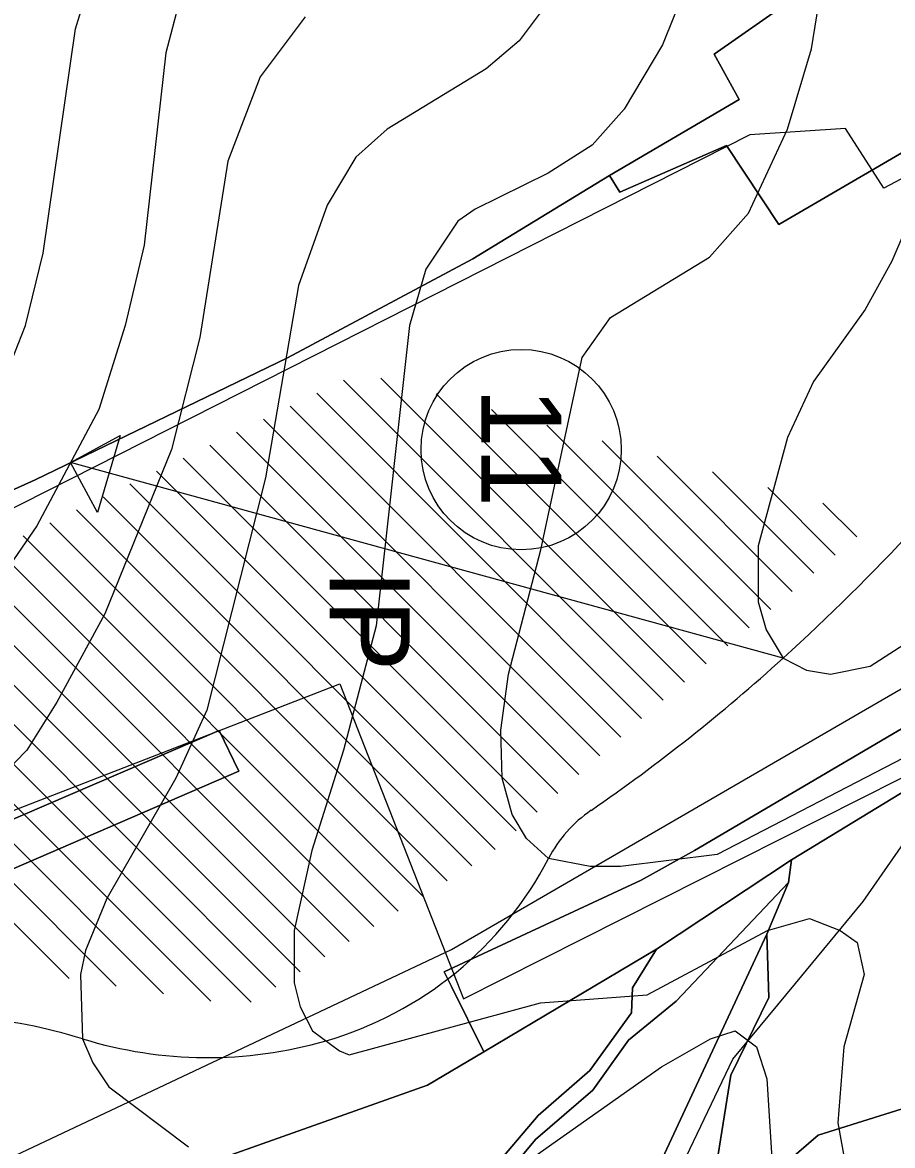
# Model space of a CAD drawing. Extents: x -510989 to -501240, y -1184665 to -1176098.
# Drawn here: x -509130.9 to -508913.6, y -1179290.6 to -1179010.4 of the extents above; entities that cross this region are included whole.
import ezdxf

# ---------------------------------------------------------------- set-up
doc = ezdxf.new("R2010")
doc.units = 0
for name, color, linetype in [('lesni_pozemek', 7, 'Continuous'), ('NAVRH_interakcni_prvky', 7, 'Continuous'), ('NAVRH_rozvodnice', 7, 'Continuous'), ('orna_puda', 7, 'Continuous'), ('ostatni_plocha_x_neplodna_puda', 7, 'Continuous'), ('ostatni_plocha_x_ostatni_komunikace', 7, 'Continuous'), ('STAV_erozne_ohrozene_plochy', 7, 'Continuous'), ('STAV_odtokove_linie', 7, 'Continuous'), ('STAV_systematicke_odvodneni', 7, 'Continuous'), ('STAV_vyrazne_udolnice', 7, 'Continuous'), ('trvaly_travni_porost', 7, 'Continuous'), ('vrstevnice_01', 7, 'Continuous'), ('vrstevnice_02', 7, 'Continuous')]:
    doc.layers.add(name, color=color, linetype=linetype)

msp = doc.modelspace()

# ---------------------------------------------------------------- linework, layer by layer
at = {"layer": 'lesni_pozemek'}
for points in [[(-508864.4, -1178955.87), (-508862.04, -1178954.97), (-508835.1, -1178998.59), (-508900.29, -1179036.49), (-508941.99, -1179060.82), (-508955.06, -1179041.13), (-508981.68, -1179052.74), (-508984.27, -1179048.63), (-508951.95, -1179029.63), (-508958.12, -1179018.3), (-508920.06, -1178991.6)], [(-508782.97, -1179140.01), (-508801.27, -1179151.69), (-508813.83, -1179164.87), (-508835.52, -1179196.99), (-508826.67, -1179217.53), (-508818.83, -1179228.85), (-508851, -1179251.48), (-508870.07, -1179264.89), (-508904.41, -1179287.59), (-508929.85, -1179307.42), (-508960, -1179330.91), (-508958.72, -1179310.91), (-508932.22, -1179288.07), (-508909.87, -1179281.03), (-508901.7, -1179270), (-508891.13, -1179223.99), (-508903.93, -1179198.15), (-508900.07, -1179195.8), (-508839.52, -1179165.73), (-508783.82, -1179133.81)]]:
    msp.add_lwpolyline(points, close=True, dxfattribs=at)
at = {"layer": 'NAVRH_interakcni_prvky'}
msp.add_lwpolyline([(-509177.93, -1179117.39), (-509138.63, -1179209.09), (-509051.61, -1179175.4), (-509020.73, -1179254), (-508901.9, -1179194.12)], dxfattribs=at)
at = {"layer": 'NAVRH_rozvodnice'}
for centre, radius, start, end in [((-509302.75, -1178770.29), 538.42, 312.2249, 322.0375), ((-509247.68, -1178830.97), 456.48, 304.5363, 312.2249), ((-508970.08, -1179234.33), 33.18, 124.5363, 152.4721), ((-509080.48, -1179176.79), 91.32, 286.172, 332.4721), ((-509155.72, -1179393.31), 135.3, 72.8866, 96.9373), ((-509084.64, -1179162.45), 106.25, 252.8866, 286.172)]:
    msp.add_arc(centre, radius, start, end, dxfattribs=at)
at = {"layer": 'orna_puda'}
for points in [[(-509191.54, -1179153.27), (-509127.72, -1179124.5), (-509064.66, -1179094.07), (-509018.45, -1179069.35), (-508984.27, -1179048.63), (-508981.68, -1179052.74), (-508955.06, -1179041.13), (-508941.99, -1179060.82), (-508900.29, -1179036.49)], [(-508887.74, -1179172.78), (-508963.03, -1179217.01), (-508976.41, -1179224.42), (-509025.54, -1179247.32), (-509023.73, -1179250.99), (-509015.7, -1179267.23), (-509029.73, -1179275.57), (-509096.81, -1179299.39), (-509230.1, -1179342.45)], [(-509210.24, -1179254.85), (-509076.81, -1179197.19), (-509081.74, -1179187.06), (-509180.65, -1179229.56)]]:
    msp.add_lwpolyline(points, dxfattribs=at)
msp.add_lwpolyline([(-509076.81, -1179197.19), (-509210.24, -1179254.85), (-509207.03, -1179262.64), (-509266.7, -1179287.2), (-509278.76, -1179268.53), (-509180.65, -1179229.56), (-509081.74, -1179187.06)], close=True, dxfattribs=at)
at = {"layer": 'ostatni_plocha_x_neplodna_puda'}
msp.add_lwpolyline([(-508944.97, -1179237.86), (-508944.48, -1179253.73), (-508954, -1179273.04), (-508957.84, -1179297.06), (-508958.72, -1179310.91), (-508960, -1179330.91), (-508929.85, -1179307.42), (-508904.41, -1179287.59), (-508870.07, -1179264.89), (-508851, -1179251.48), (-508849.23, -1179253.8), (-508875.96, -1179272.98), (-508909.38, -1179294.08), (-508937.07, -1179318.63), (-508955.98, -1179334.53), (-508977.42, -1179355.22), (-508995.41, -1179372.58), (-509016.58, -1179396.07), (-509025.83, -1179401.03), (-509032.48, -1179398.19), (-509037.37, -1179394.43), (-509040.27, -1179388.32), (-508993.56, -1179329.08), (-508986.39, -1179326.66)], close=True, dxfattribs=at)
at = {"layer": 'ostatni_plocha_x_ostatni_komunikace'}
msp.add_lwpolyline([(-509137.38, -1179370.15), (-509102.55, -1179371.49), (-509083.67, -1179365.13), (-509072.25, -1179357.15), (-509067.16, -1179352.61), (-509031.08, -1179317.2), (-509013.85, -1179296.97), (-509002.08, -1179283.15), (-508989.24, -1179271.89), (-508978.81, -1179257.56), (-508978.56, -1179251.27), (-508972.56, -1179241.6), (-508938.85, -1179219.35), (-508939.6, -1179224.99), (-508967.66, -1179254.61), (-508979.52, -1179264.32), (-508988.46, -1179276.81), (-509002.76, -1179289.1), (-509022.84, -1179313.28), (-509064.81, -1179355.04), (-509076.39, -1179365.13), (-509094.91, -1179374.01), (-509192, -1179375.62)], dxfattribs=at)
at = {"layer": 'STAV_erozne_ohrozene_plochy'}
for p, q in [((-509050.73, -1179099.69), (-508970.89, -1179179.53)), ((-509041.35, -1179099.17), (-508965.52, -1179175)), ((-509057.39, -1179102.93), (-508976.26, -1179184.06)), ((-509027.55, -1179103.07), (-508960.15, -1179170.48)), ((-509064.06, -1179106.16), (-508981.48, -1179188.73)), ((-509013.76, -1179106.96), (-508954.77, -1179165.95)), ((-509070.72, -1179109.39), (-508986.71, -1179193.41)), ((-508999.96, -1179110.86), (-508949.4, -1179161.42)), ((-509077.39, -1179112.63), (-508991.94, -1179198.08)), ((-509084.06, -1179115.86), (-508997.16, -1179202.76)), ((-508986.16, -1179114.76), (-508944.03, -1179156.89)), ((-509090.72, -1179119.1), (-509002.39, -1179207.43)), ((-508972.37, -1179118.66), (-508938.66, -1179152.36)), ((-509097.39, -1179122.33), (-509007.61, -1179212.1)), ((-508958.57, -1179122.55), (-508933.29, -1179147.83)), ((-509104.05, -1179125.56), (-509012.84, -1179216.78)), ((-508944.77, -1179126.45), (-508927.92, -1179143.3)), ((-509110.72, -1179128.8), (-509018.68, -1179220.83)), ((-508930.98, -1179130.35), (-508922.55, -1179138.77)), ((-509117.38, -1179132.03), (-509024.8, -1179224.61)), ((-509124.05, -1179135.26), (-509030.92, -1179228.4)), ((-509130.72, -1179138.5), (-509037.04, -1179232.18)), ((-509137.38, -1179141.73), (-509043.15, -1179235.96)), ((-509144.05, -1179144.97), (-509049.27, -1179239.74)), ((-509150.71, -1179148.2), (-509055.39, -1179243.52)), ((-509157.38, -1179151.43), (-509061.51, -1179247.3)), ((-509164.04, -1179154.67), (-509067.62, -1179251.09)), ((-509170.11, -1179158.5), (-509073.74, -1179254.87)), ((-509171.34, -1179167.17), (-509083.87, -1179254.64)), ((-509172.56, -1179175.85), (-509095.66, -1179252.75)), ((-509173.79, -1179184.52), (-509107.45, -1179250.85)), ((-509178.24, -1179189.97), (-509119.25, -1179248.96))]:
    msp.add_line(p, q, dxfattribs=at)
at = {"layer": 'STAV_odtokove_linie'}
msp.add_line((-508940.91, -1179169), (-509118.89, -1179120.24), dxfattribs=at)
msp.add_lwpolyline([(-509112.11, -1179132.65), (-509118.89, -1179120.24), (-509106.48, -1179113.46)], close=True, dxfattribs=at)
msp.add_circle((-509006.35, -1179117), 25, dxfattribs=at)
at = {"layer": 'STAV_systematicke_odvodneni'}
for p, q in [((-508847.14, -1179015.02), (-508915.76, -1179051.74)), ((-508925.34, -1179036.84), (-508949.28, -1179038.44)), ((-508915.76, -1179051.74), (-508925.34, -1179036.84)), ((-508949.28, -1179038.44), (-509160.47, -1179145.41)), ((-509023.75, -1179241.74), (-508785.96, -1179103.9)), ((-509228.03, -1179338.07), (-509023.75, -1179241.74))]:
    msp.add_line(p, q, dxfattribs=at)
at = {"layer": 'STAV_vyrazne_udolnice'}
msp.add_lwpolyline([(-508976.03, -1179318.51), (-508965.98, -1179295.21), (-508953.52, -1179269.1), (-508937.85, -1179250.22), (-508920.97, -1179229.73), (-508906.1, -1179208.44)], dxfattribs=at)
at = {"layer": 'trvaly_travni_porost'}
for points in [[(-508838.84, -1178884.57), (-508818.38, -1178938.24), (-508862.04, -1178954.97), (-508864.4, -1178955.87), (-508911.92, -1178973.72), (-508920.06, -1178991.6), (-508958.12, -1179018.3), (-508951.95, -1179029.63), (-508984.27, -1179048.63), (-509018.45, -1179069.35), (-509064.66, -1179094.07), (-509127.72, -1179124.5), (-509191.54, -1179153.27), (-509193.35, -1179148.61), (-509150.2, -1179127.94), (-509147.69, -1179120.28), (-509165.09, -1179126.1), (-509165.77, -1179124.41), (-509171.25, -1179110.67), (-509177.78, -1179094.3), (-509162.19, -1178993.59), (-508994.39, -1178935.46)], [(-508887.74, -1179172.78), (-508900.07, -1179195.8), (-508903.93, -1179198.15), (-508938.85, -1179219.35), (-508972.56, -1179241.6), (-509015.7, -1179267.23), (-509023.73, -1179250.99), (-509025.54, -1179247.32), (-508976.41, -1179224.42), (-508963.03, -1179217.01)], [(-508938.85, -1179219.35), (-508903.93, -1179198.15), (-508891.13, -1179223.99), (-508901.7, -1179270), (-508909.87, -1179281.03), (-508932.22, -1179288.07), (-508958.72, -1179310.91), (-508957.84, -1179297.06), (-508954, -1179273.04), (-508944.48, -1179253.73), (-508944.97, -1179237.86), (-508939.6, -1179224.99)], [(-508939.6, -1179224.99), (-508944.97, -1179237.86), (-508986.39, -1179326.66), (-508993.56, -1179329.08), (-509040.27, -1179388.32), (-509094.69, -1179399.52), (-509094.91, -1179374.01), (-509076.39, -1179365.13), (-509064.81, -1179355.04), (-509022.84, -1179313.28), (-509002.76, -1179289.1), (-508988.46, -1179276.81), (-508979.52, -1179264.32), (-508967.66, -1179254.61)], [(-508978.56, -1179251.27), (-508978.81, -1179257.56), (-508989.24, -1179271.89), (-509002.08, -1179283.15), (-509013.85, -1179296.97), (-509031.08, -1179317.2), (-509067.16, -1179352.61), (-509110.64, -1179351.17), (-509167.51, -1179372.13), (-509195.12, -1179373.77), (-509206.62, -1179374.96), (-509242.33, -1179383.33), (-509269.44, -1179393.92), (-509284.22, -1179362), (-509230.1, -1179342.45), (-509096.81, -1179299.39), (-509029.73, -1179275.57), (-509015.7, -1179267.23), (-508972.56, -1179241.6)]]:
    msp.add_lwpolyline(points, close=True, dxfattribs=at)
at = {"layer": 'vrstevnice_01'}
for points in [[(-509138.41, -1179107), (-509130.09, -1179086), (-509125.69, -1179068), (-509117.59, -1179012), (-509108.69, -1178983)], [(-508965.09, -1179001), (-508971.09, -1179016), (-508980.59, -1179032), (-508988.59, -1179041), (-508999.59, -1179048), (-509017.81, -1179057), (-509022.19, -1179060), (-509030.19, -1179072), (-509034.19, -1179086), (-509042.59, -1179161), (-509050.69, -1179192), (-509058.59, -1179217), (-509063, -1179237), (-509063, -1179250), (-509061.5, -1179256), (-509058.41, -1179262), (-509051.69, -1179267), (-509049.31, -1179268), (-509001.5, -1179255), (-508974.91, -1179253), (-508944.81, -1179237), (-508934.31, -1179234), (-508926.69, -1179237), (-508922.41, -1179240), (-508920.69, -1179248), (-508925.81, -1179266), (-508927.31, -1179285), (-508923.09, -1179308)], [(-509060.31, -1179009), (-509071.5, -1179024), (-509079.59, -1179045), (-509086.59, -1179089), (-509093.69, -1179117), (-509110.31, -1179158), (-509122.31, -1179180), (-509129.81, -1179192), (-509157.19, -1179220), (-509167.09, -1179232), (-509170.91, -1179239), (-509172.81, -1179256), (-509171.31, -1179262), (-509166.91, -1179271), (-509161.81, -1179277), (-509150.91, -1179286), (-509130.69, -1179299), (-509096.5, -1179316), (-509068.5, -1179334), (-509054.69, -1179340), (-509043.5, -1179340), (-509029.19, -1179336), (-509018.5, -1179331)], [(-508904, -1179047), (-508913.81, -1179070), (-508920.41, -1179082), (-508933.31, -1179100), (-508939.81, -1179114), (-508947.19, -1179141), (-508947.19, -1179155), (-508945.19, -1179162), (-508940.91, -1179169), (-508935.09, -1179172), (-508929.09, -1179173), (-508919.19, -1179171), (-508891.19, -1179153)]]:
    msp.add_lwpolyline(points, dxfattribs=at)
at = {"layer": 'vrstevnice_02'}
for points in [[(-509011.41, -1179187), (-509009.5, -1179173), (-509001.41, -1179142), (-508991.09, -1179094), (-508984, -1179084), (-508959.31, -1179069), (-508949.59, -1179058), (-508939.81, -1179037), (-508933.81, -1179017), (-508928.5, -1178984), (-508922.91, -1178962), (-508904, -1178916)], [(-509091.69, -1179005), (-509095.09, -1179018), (-509100.5, -1179066), (-509105.19, -1179086), (-509111.81, -1179107), (-509127.31, -1179136), (-509144.5, -1179161), (-509162.69, -1179184), (-509185, -1179206), (-509221.81, -1179231)], [(-509001.59, -1179008), (-509006.81, -1179015), (-509015.09, -1179022), (-509039.81, -1179037), (-509047.59, -1179044), (-509054.81, -1179056), (-509061.91, -1179076), (-509070.19, -1179124), (-509084.81, -1179182), (-509092.59, -1179199), (-509109.81, -1179229), (-509115.09, -1179242), (-509116.41, -1179248), (-509115.91, -1179264), (-509113.31, -1179270), (-509109.31, -1179276), (-509089.41, -1179291)], [(-508899.41, -1179188), (-508957.41, -1179218), (-508981.5, -1179221), (-508989.09, -1179221), (-508999.5, -1179219), (-509005, -1179214), (-509008.59, -1179208), (-509011.09, -1179199), (-509011.41, -1179187)], [(-509026.69, -1179310), (-508971.31, -1179271), (-508959.09, -1179264), (-508952.91, -1179262), (-508947.59, -1179266), (-508945, -1179274), (-508942.69, -1179311)]]:
    msp.add_lwpolyline(points, dxfattribs=at)

# ---------------------------------------------------------------- texts
at = {"layer": 'NAVRH_interakcni_prvky'}
msp.add_text('IP', height=20, rotation=270, dxfattribs=at).set_placement((-509054.19, -1179147))
at = {"layer": 'STAV_odtokove_linie'}
msp.add_text('11', height=20, rotation=270, dxfattribs=at).set_placement((-509016.3, -1179101.57))

doc.saveas('drawing.dxf')
